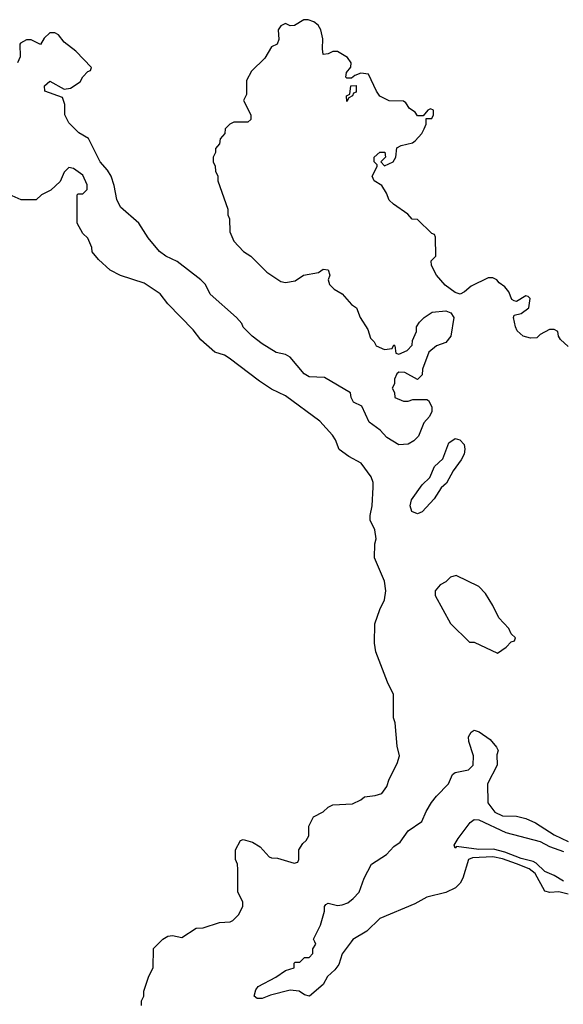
# Model space of a CAD drawing. Header units: inches. Extents: x 2380249 to 2585472, y 382747 to 546448.
# Tile 485 of 626: x 2527381 to 2529689, y 449735 to 453914. Entities that reach past the tile are written whole.
import ezdxf

# ---------------------------------------------------------------- set-up
doc = ezdxf.new("R2010")
doc.units = ezdxf.units.IN
doc.header["$MEASUREMENT"] = 0
doc.layers.add('C5424', color=7, linetype='Continuous')
doc.layers.add('C5425', color=7, linetype='Continuous')

msp = doc.modelspace()

# ---------------------------------------------------------------- linework, layer by layer
at = {"layer": 'C5424', "color": 4}
for points, elevation in [([(2527898, 449730), (2527898, 449750), (2527908, 449770), (2527908, 449790), (2527930, 449854), (2527948, 449890), (2527948.9, 449971.1), (2527978.3, 450000)], 36), ([(2528788, 450000), (2528750, 449949.3), (2528735.8, 449904.2), (2528718.9, 449881.1), (2528687.9, 449852.1), (2528670, 449819.3), (2528612, 449770), (2528590, 449775.3), (2528568, 449790), (2528530, 449795.1), (2528446, 449774), (2528410, 449759.7), (2528390, 449759.5), (2528376, 449770), (2528383.6, 449796.4), (2528393.2, 449810), (2528469, 449850), (2528510, 449878), (2528546, 449890), (2528546, 449910), (2528550, 449914), (2528570, 449914), (2528590, 449934), (2528610, 449934), (2528626, 449950), (2528626, 449970), (2528638, 449990), (2528633.6, 450000)], 32)]:
    msp.add_lwpolyline(points, dxfattribs=dict(at, elevation=elevation))
at = {"layer": 'C5425', "color": 4}
for points, elevation in [([(2529710, 452526), (2529676.4, 452556.4), (2529668, 452570), (2529666, 452590), (2529650, 452598), (2529630, 452598), (2529590, 452578), (2529576, 452564), (2529550, 452562), (2529518, 452570), (2529492.9, 452592.9), (2529485.2, 452610), (2529478, 452650), (2529480.4, 452659.6), (2529510, 452666.8), (2529542, 452690), (2529548, 452730), (2529539, 452739), (2529530, 452742), (2529490, 452718), (2529480.4, 452720.4), (2529470, 452726), (2529458, 452758), (2529440.4, 452780.4), (2529416.4, 452796.4), (2529406, 452810), (2529390, 452818), (2529370, 452818), (2529298, 452782), (2529270, 452758), (2529251.3, 452748.7), (2529230, 452755.3), (2529186.6, 452786.6), (2529150, 452828.7), (2529128.7, 452870), (2529128, 452890), (2529148, 452910), (2529146, 452990), (2529142, 453002), (2529130, 453006), (2529070, 453066), (2529047.3, 453067.3), (2529028.4, 453088.4), (2528968, 453130), (2528950, 453148), (2528938, 453178), (2528918, 453210), (2528886, 453230), (2528878, 453250), (2528898, 453290), (2528898, 453298), (2528886, 453310), (2528886, 453330), (2528910, 453352), (2528931.6, 453351.6), (2528934, 453330), (2528914, 453310), (2528930, 453294), (2528966, 453310), (2528978, 453330), (2528982, 453370), (2529000.2, 453379.8), (2529049, 453391), (2529060.4, 453399.6), (2529088, 453430), (2529098, 453450), (2529106, 453470), (2529106, 453494), (2529130, 453494), (2529138, 453510), (2529138, 453530), (2529124.7, 453535.3), (2529114, 453530), (2529094, 453506), (2529070, 453506), (2529060.4, 453520.4), (2529036.4, 453536.4), (2529020.4, 453560.4), (2529010, 453568), (2528950, 453568.7), (2528910, 453588.7), (2528895.3, 453610), (2528862, 453682), (2528830, 453686), (2528803.6, 453676.4), (2528790, 453666), (2528770, 453666), (2528766, 453670), (2528768, 453690), (2528787.3, 453712.7), (2528788, 453730), (2528772.5, 453752.5), (2528730, 453779), (2528710, 453778), (2528690, 453768), (2528670, 453766), (2528666, 453790), (2528668, 453832), (2528659, 453870), (2528648.7, 453890), (2528630, 453904), (2528606.4, 453913.6), (2528586.8, 453913.2), (2528548.4, 453888.4), (2528530, 453888), (2528510, 453898), (2528490, 453888), (2528478, 453870), (2528482, 453830), (2528474, 453810), (2528450, 453798), (2528422, 453750), (2528365.4, 453694.6), (2528344, 453656), (2528343.6, 453596.4), (2528332, 453570), (2528362, 453510), (2528362, 453490), (2528350, 453478), (2528290, 453478), (2528274, 453470), (2528254, 453450), (2528252, 453430), (2528232.7, 453407.3), (2528230, 453386), (2528212.7, 453367.3), (2528212, 453350), (2528202, 453330), (2528202, 453310), (2528211.6, 453291.6), (2528212, 453270), (2528222, 453250), (2528222, 453230), (2528264.7, 453110), (2528264.7, 453084.7), (2528271.6, 453068.4), (2528272.7, 453012.7), (2528290, 452974), (2528332, 452930), (2528362, 452910), (2528430, 452842), (2528490, 452802), (2528510, 452798), (2528550, 452804.7), (2528586, 452830), (2528650, 452841), (2528670, 452854.8), (2528691.3, 452851.3), (2528698, 452830), (2528691, 452810), (2528696, 452790), (2528716, 452770), (2528750.4, 452750.4), (2528790, 452704.7), (2528811.3, 452690), (2528826.8, 452650), (2528859.1, 452599.1), (2528870, 452562), (2528886, 452546), (2528894, 452530), (2528930, 452514), (2528962, 452518), (2528970, 452534), (2528974, 452530), (2528978, 452498), (2528990, 452494), (2529026, 452510), (2529047.3, 452532.7), (2529048.4, 452551.6), (2529066, 452590), (2529066, 452610), (2529078, 452630), (2529098, 452650), (2529132.7, 452672.7), (2529190, 452678), (2529211.3, 452670), (2529224.7, 452650), (2529211, 452570), (2529190, 452544), (2529150, 452529), (2529118, 452502), (2529091.3, 452430), (2529090, 452406), (2529070, 452386), (2529016.4, 452416.4), (2528990, 452418), (2528982, 452410), (2528972.7, 452387.3), (2528971.6, 452368.4), (2528962, 452350), (2528971.6, 452331.6), (2528974, 452310), (2529010, 452294), (2529030, 452294), (2529050, 452302), (2529110, 452302), (2529116.9, 452296.9), (2529130.7, 452270.7), (2529130.7, 452250), (2529120.7, 452230), (2529096.8, 452203.2), (2529074.2, 452145.8), (2529054, 452126), (2529030, 452112.3), (2528990, 452109), (2528940.2, 452140.2), (2528911.6, 452171.6), (2528865.1, 452205.1), (2528833.2, 452273.2), (2528798, 452290), (2528788, 452310), (2528786, 452330), (2528675.5, 452395.5), (2528610, 452397.2), (2528589.2, 452410), (2528530, 452481.2), (2528510, 452492.3), (2528470, 452501.2), (2528410, 452537.2), (2528368.7, 452570), (2528330, 452608.7), (2528324, 452624), (2528302, 452650), (2528190, 452749.3), (2528169.6, 452789.6), (2528150, 452809.3), (2528050, 452887), (2528001.2, 452910), (2527975.1, 452930), (2527927.2, 452987.2), (2527886.6, 453050), (2527810, 453118), (2527793.3, 453150), (2527782.4, 453210), (2527769.7, 453249.7), (2527754.7, 453274.7), (2527723.7, 453310), (2527673.2, 453410), (2527632.7, 453432.7), (2527590, 453475.3), (2527573.2, 453510), (2527573.6, 453553.6), (2527563.1, 453583.1), (2527488, 453610), (2527487.3, 453632.7), (2527510, 453652), (2527570, 453618), (2527596.5, 453623.5), (2527638, 453650), (2527649.1, 453670.9), (2527670, 453694), (2527682, 453698), (2527686, 453710), (2527620.2, 453780.2), (2527570, 453818), (2527546, 453850), (2527530, 453858), (2527510, 453858), (2527485.4, 453834.6), (2527470, 453808), (2527430, 453828), (2527410, 453828), (2527385.4, 453814.6), (2527382, 453810), (2527383.6, 453756.4), (2527372, 453730)], 32), ([(2527978.3, 450000), (2527989.3, 450010.7), (2528010, 450024), (2528030, 450027.3), (2528070, 450018), (2528130, 450058), (2528160.4, 450059.6), (2528230, 450082), (2528274.6, 450085.4), (2528286, 450090), (2528310, 450114), (2528328, 450150), (2528328, 450170), (2528308, 450210), (2528307.3, 450307.3), (2528306, 450330), (2528298, 450350), (2528298, 450390), (2528318, 450430), (2528330, 450434.8), (2528370, 450422.8), (2528402.5, 450402.5), (2528440.7, 450360.7), (2528450, 450356), (2528475.3, 450355.3), (2528546, 450334), (2528562, 450338), (2528566, 450350), (2528566, 450390), (2528583.1, 450416.9), (2528598, 450430), (2528608, 450450), (2528608.9, 450491.1), (2528628.9, 450531.1), (2528670, 450552), (2528690, 450572), (2528710, 450582), (2528794.6, 450585.4), (2528830, 450602), (2528845.2, 450614.8), (2528890, 450621), (2528918, 450630), (2528940.2, 450659.8), (2528949.3, 450690.7), (2528983.1, 450756.9), (2528994, 450790), (2528984, 450830), (2528975.3, 450930), (2528968.7, 450950), (2528968.7, 451050), (2528942, 451102), (2528893.2, 451230), (2528886.8, 451266.8), (2528889.4, 451350), (2528909.3, 451410.7), (2528929.1, 451450.9), (2528936, 451490), (2528929.3, 451530), (2528888, 451630), (2528888.9, 451688.9), (2528894, 451710), (2528889, 451749), (2528868.7, 451790), (2528868.7, 451810), (2528878, 451850), (2528882, 451930), (2528882, 451950), (2528873.6, 451973.6), (2528831.3, 452031.3), (2528779, 452059), (2528738, 452090), (2528722, 452130), (2528708.7, 452150), (2528655.3, 452210), (2528510, 452317.2), (2528450, 452345.2), (2528398.9, 452378.9), (2528270, 452477.2), (2528250, 452489.2), (2528210, 452502), (2528150, 452555.3), (2528117.5, 452597.5), (2528010, 452708), (2527978, 452750), (2527910, 452795.3), (2527810, 452828), (2527766, 452850), (2527716.4, 452896.4), (2527688.4, 452928.4), (2527687.3, 452947.3), (2527670, 452986), (2527650, 453006), (2527626, 453050), (2527626, 453170), (2527630, 453174), (2527650, 453174), (2527667.3, 453192.7), (2527667.3, 453212.7), (2527650, 453254), (2527610, 453282), (2527590, 453286), (2527570, 453266), (2527552.7, 453227.3), (2527514, 453190), (2527474, 453170), (2527451.6, 453148.4), (2527388.4, 453148.4), (2527350, 453166)], 36), ([(2528633.6, 450000), (2528628.4, 450011.6), (2528658, 450070), (2528675.3, 450130), (2528675.3, 450150), (2528681.2, 450158.8), (2528690, 450164.7), (2528730, 450154.8), (2528750, 450157.3), (2528774.8, 450165.2), (2528796.5, 450183.5), (2528822, 450210), (2528844, 450270), (2528875.3, 450330), (2528938, 450370), (2528970, 450404.7), (2528996.5, 450423.5), (2529030, 450471.3), (2529088.7, 450510), (2529106.6, 450553.4), (2529129.4, 450590.6), (2529150, 450618), (2529202, 450670), (2529218, 450710), (2529230, 450718), (2529286, 450730), (2529306, 450750), (2529308, 450790), (2529288, 450850), (2529286, 450870), (2529298, 450890), (2529310, 450898), (2529330.9, 450890.9), (2529378, 450858), (2529405.4, 450825.4), (2529411.6, 450811.6), (2529407.1, 450792.9), (2529407.7, 450750), (2529367.3, 450670), (2529368.2, 450590), (2529398, 450550), (2529430, 450534), (2529490, 450533), (2529530, 450523.8), (2529570, 450504.9), (2529650, 450453.4), (2529710, 450426.4)], 32), ([(2529690, 450257.3), (2529650, 450281.8), (2529610, 450298.2), (2529574.1, 450334.1), (2529560.5, 450340.5), (2529510, 450353), (2529440.4, 450380.4), (2529392.6, 450392.6), (2529330, 450392), (2529236, 450404), (2529230, 450398), (2529226, 450410), (2529242, 450438), (2529293.6, 450506.4), (2529310, 450518.8), (2529330, 450518), (2529444.4, 450464.4), (2529590, 450426.4), (2529630, 450404.9), (2529690, 450383.9)], 28), ([(2529710, 450202), (2529670, 450212.3), (2529631.1, 450208.9), (2529610, 450215.3), (2529569.6, 450290), (2529543.6, 450310), (2529490, 450331.3), (2529430, 450352.1), (2529390, 450360.2), (2529303.4, 450356.6), (2529286.8, 450350), (2529262.8, 450270), (2529250.6, 450249.4), (2529230.6, 450229.4), (2529190.6, 450209.4), (2529110, 450189.3), (2529058.4, 450161.6), (2528910, 450099.3), (2528854.6, 450045.4), (2528795.5, 450010), (2528788, 450000)], 32)]:
    msp.add_lwpolyline(points, dxfattribs=dict(at, elevation=elevation))
for points, elevation in [([(2528770, 453566), (2528768, 453590), (2528782, 453598), (2528787.3, 453632.7), (2528810, 453634), (2528810, 453606), (2528798, 453602), (2528794, 453590), (2528778, 453582)], 32), ([(2529070, 451815.8), (2529046, 451826), (2529039.1, 451850), (2529044.2, 451875.8), (2529090, 451939.3), (2529122, 451970), (2529142.6, 452017.4), (2529177, 452050), (2529203, 452117), (2529230, 452136.3), (2529250, 452130.7), (2529268.2, 452110), (2529270.3, 452090.3), (2529267.4, 452070), (2529255.1, 452044.9), (2529221.8, 451998.2), (2529193.1, 451946.9), (2529170, 451927.3), (2529140, 451880), (2529090, 451824.2)], 32), ([(2529234.6, 451554.6), (2529210, 451548), (2529190, 451528), (2529165.4, 451514.6), (2529144.7, 451490), (2529144.7, 451470), (2529210, 451351.3), (2529290, 451272), (2529310, 451272), (2529410, 451224.7), (2529446, 451250), (2529467.3, 451272.7), (2529482, 451278), (2529486, 451290), (2529467.3, 451307.3), (2529458, 451330), (2529414.6, 451374.6), (2529390, 451428), (2529358, 451478), (2529330, 451508)], 36)]:
    msp.add_lwpolyline(points, close=True, dxfattribs=dict(at, elevation=elevation))

doc.saveas('drawing.dxf')
